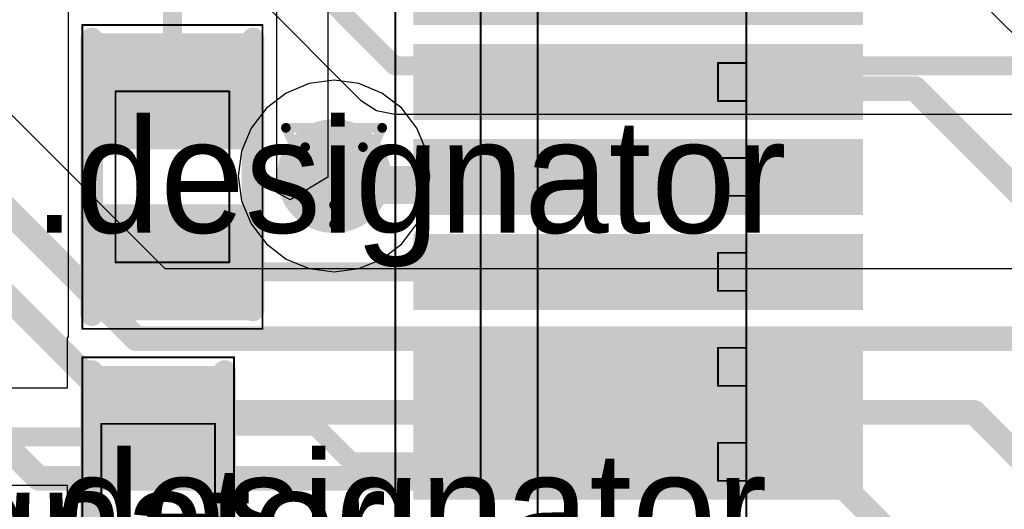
# Model space of a CAD drawing. Header units: millimetres. Extents: x 138 to 555, y 26 to 334.
# Tile 628 of 656: x 354.69 to 359.88, y 237.51 to 240.08. Entities that reach past the tile are written whole.
import ezdxf

# ---------------------------------------------------------------- set-up
doc = ezdxf.new("R2010")
doc.units = ezdxf.units.MM
for name, color, linetype in [('BottomLayer', 5, 'Continuous'), ('DrillDrawing', 1, 'Continuous'), ('Mechanical20', 56, 'Continuous'), ('Mechanical27', 56, 'Continuous'), ('MidLayer1', 16, 'Continuous'), ('MidLayer2', 76, 'Continuous'), ('MidLayer3', 90, 'Continuous'), ('MidLayer4', 156, 'Continuous'), ('MultiLayer', 9, 'Continuous'), ('TopLayer', 1, 'Continuous'), ('TopOverlay', 2, 'Continuous'), ('TopPaste', 8, 'Continuous'), ('TopSolder', 216, 'Continuous'), ('ViaHoleLayer', 16, 'Continuous')]:
    doc.layers.add(name, color=color, linetype=linetype)

# ---------------------------------------------------------------- blocks, each defined once
blk = doc.blocks.new('R0402_715')
at = {"layer": 'Mechanical20', "const_width": 0.01}
for points in [[(-0.8, -0.475), (-0.8, 0.475)], [(0.8, 0.475), (-0.8, 0.475)], [(0.8, -0.475), (0.8, 0.475)], [(0.8, -0.475), (-0.8, -0.475)]]:
    blk.add_lwpolyline(points, dxfattribs=at)
at = {"layer": 'Mechanical20', "const_width": 0.005}
for points in [[(-0.8025, 0.475, 1), (-0.7975, 0.475, 1)], [(-0.8025, 0.475, 1), (-0.7975, 0.475, 1)], [(0.7975, 0.475, 1), (0.8025, 0.475, 1)], [(0.7975, 0.475, 1), (0.8025, 0.475, 1)], [(-0.8025, -0.475, 1), (-0.7975, -0.475, 1)], [(-0.8025, -0.475, 1), (-0.7975, -0.475, 1)], [(0.7975, -0.475, 1), (0.8025, -0.475, 1)], [(0.7975, -0.475, 1), (0.8025, -0.475, 1)]]:
    blk.add_lwpolyline(points, format="xyb", close=True, dxfattribs=at)
at = {"layer": 'Mechanical27', "const_width": 0.01}
for points in [[(-0.45, -0.3), (-0.45, 0.3)], [(0.45, 0.3), (-0.45, 0.3)], [(0.45, -0.3), (0.45, 0.3)], [(0.45, -0.3), (-0.45, -0.3)]]:
    blk.add_lwpolyline(points, dxfattribs=at)
at = {"layer": 'Mechanical27', "const_width": 0.005}
for points in [[(-0.4525, 0.3, 1), (-0.4475, 0.3, 1)], [(-0.4525, 0.3, 1), (-0.4475, 0.3, 1)], [(0.4475, 0.3, 1), (0.4525, 0.3, 1)], [(0.4475, 0.3, 1), (0.4525, 0.3, 1)], [(-0.4525, -0.3, 1), (-0.4475, -0.3, 1)], [(-0.4525, -0.3, 1), (-0.4475, -0.3, 1)], [(0.4475, -0.3, 1), (0.4525, -0.3, 1)], [(0.4475, -0.3, 1), (0.4525, -0.3, 1)]]:
    blk.add_lwpolyline(points, format="xyb", close=True, dxfattribs=at)
at = {"layer": 'TopLayer'}
for points in [[(-0.195, -0.35), (-0.195, 0.35), (-0.705, -0.35), (-0.705, 0.35)], [(0.705, -0.35), (0.705, 0.35), (0.195, -0.35), (0.195, 0.35)]]:
    blk.add_solid(points, dxfattribs=at)
at = {"layer": 'TopOverlay', "const_width": 0.12}
for points in [[(0.7, 0.425), (-0.725, 0.425)], [(0.725, -0.425), (-0.725, -0.425)]]:
    blk.add_lwpolyline(points, dxfattribs=at)
at = {"layer": 'TopOverlay', "const_width": 0.06}
for points in [[(-0.755, 0.425, 1), (-0.695, 0.425, 1)], [(0.67, 0.425, 1), (0.73, 0.425, 1)], [(-0.755, -0.425, 1), (-0.695, -0.425, 1)], [(0.695, -0.425, 1), (0.755, -0.425, 1)]]:
    blk.add_lwpolyline(points, format="xyb", close=True, dxfattribs=at)
at = {"layer": 'TopPaste'}
for points in [[(-0.195, -0.35), (-0.195, 0.35), (-0.705, -0.35), (-0.705, 0.35)], [(0.705, -0.35), (0.705, 0.35), (0.195, -0.35), (0.195, 0.35)]]:
    blk.add_solid(points, dxfattribs=at)
at = {"layer": 'TopSolder'}
for points in [[(-0.145, -0.4), (-0.145, 0.4), (-0.755, -0.4), (-0.755, 0.4)], [(0.755, -0.4), (0.755, 0.4), (0.145, -0.4), (0.145, 0.4)]]:
    blk.add_solid(points, dxfattribs=at)
blk = doc.blocks.new('C0402_866')
at = {"layer": 'Mechanical20', "const_width": 0.01}
for points in [[(0.8, 0.4), (-0.8, 0.4)], [(-0.8, -0.4), (-0.8, 0.4)], [(0.8, -0.4), (0.8, 0.4)], [(0.8, -0.4), (-0.8, -0.4)]]:
    blk.add_lwpolyline(points, dxfattribs=at)
at = {"layer": 'Mechanical20', "const_width": 0.005}
for points in [[(-0.8025, 0.4, 1), (-0.7975, 0.4, 1)], [(-0.8025, 0.4, 1), (-0.7975, 0.4, 1)], [(0.7975, 0.4, 1), (0.8025, 0.4, 1)], [(0.7975, 0.4, 1), (0.8025, 0.4, 1)], [(-0.8025, -0.4, 1), (-0.7975, -0.4, 1)], [(-0.8025, -0.4, 1), (-0.7975, -0.4, 1)], [(0.7975, -0.4, 1), (0.8025, -0.4, 1)], [(0.7975, -0.4, 1), (0.8025, -0.4, 1)]]:
    blk.add_lwpolyline(points, format="xyb", close=True, dxfattribs=at)
at = {"layer": 'Mechanical27', "const_width": 0.01}
for points in [[(0.45, 0.3), (-0.45, 0.3)], [(-0.45, -0.3), (-0.45, 0.3)], [(0.45, -0.3), (0.45, 0.3)], [(0.45, -0.3), (-0.45, -0.3)]]:
    blk.add_lwpolyline(points, dxfattribs=at)
at = {"layer": 'Mechanical27', "const_width": 0.005}
for points in [[(-0.4525, 0.3, 1), (-0.4475, 0.3, 1)], [(-0.4525, 0.3, 1), (-0.4475, 0.3, 1)], [(0.4475, 0.3, 1), (0.4525, 0.3, 1)], [(0.4475, 0.3, 1), (0.4525, 0.3, 1)], [(-0.4525, -0.3, 1), (-0.4475, -0.3, 1)], [(-0.4525, -0.3, 1), (-0.4475, -0.3, 1)], [(0.4475, -0.3, 1), (0.4525, -0.3, 1)], [(0.4475, -0.3, 1), (0.4525, -0.3, 1)]]:
    blk.add_lwpolyline(points, format="xyb", close=True, dxfattribs=at)
at = {"layer": 'TopLayer'}
for points in [[(-0.195, -0.28), (-0.195, 0.28), (-0.705, -0.28), (-0.705, 0.28)], [(0.705, -0.28), (0.705, 0.28), (0.195, -0.28), (0.195, 0.28)]]:
    blk.add_solid(points, dxfattribs=at)
at = {"layer": 'TopOverlay', "const_width": 0.12}
for points in [[(0.7, 0.35), (-0.725, 0.35)], [(0.725, -0.35), (-0.725, -0.35)]]:
    blk.add_lwpolyline(points, dxfattribs=at)
at = {"layer": 'TopOverlay', "const_width": 0.06}
for points in [[(-0.755, 0.35, 1), (-0.695, 0.35, 1)], [(0.67, 0.35, 1), (0.73, 0.35, 1)], [(-0.755, -0.35, 1), (-0.695, -0.35, 1)], [(0.695, -0.35, 1), (0.755, -0.35, 1)]]:
    blk.add_lwpolyline(points, format="xyb", close=True, dxfattribs=at)
at = {"layer": 'TopPaste'}
for points in [[(-0.195, -0.28), (-0.195, 0.28), (-0.705, -0.28), (-0.705, 0.28)], [(0.705, -0.28), (0.705, 0.28), (0.195, -0.28), (0.195, 0.28)]]:
    blk.add_solid(points, dxfattribs=at)
at = {"layer": 'TopSolder'}
for points in [[(-0.145, -0.33), (-0.145, 0.33), (-0.755, -0.33), (-0.755, 0.33)], [(0.755, -0.33), (0.755, 0.33), (0.145, -0.33), (0.145, 0.33)]]:
    blk.add_solid(points, dxfattribs=at)
blk = doc.blocks.new('CON_SAMTEC_QSH_030_01_F_D_A_932')
at = {"layer": 'Mechanical20', "const_width": 0.01}
blk.add_lwpolyline([(11, -4.15), (-11, -4.15)], dxfattribs=at)
at = {"layer": 'Mechanical27', "const_width": 0.01}
for points in [[(8, -2.3), (-8, -2.3)], [(-6.65, -2.3), (-6.85, -2.3)], [(-6.85, -2.45), (-6.85, -2.3)], [(-6.65, -2.45), (-6.65, -2.3)], [(-6.15, -2.3), (-6.35, -2.3)], [(-6.35, -2.45), (-6.35, -2.3)], [(-6.15, -2.45), (-6.15, -2.3)], [(-5.65, -2.3), (-5.85, -2.3)], [(-5.85, -2.45), (-5.85, -2.3)], [(-5.65, -2.45), (-5.65, -2.3)], [(-5.15, -2.3), (-5.35, -2.3)], [(-5.35, -2.45), (-5.35, -2.3)], [(-5.15, -2.45), (-5.15, -2.3)], [(-4.65, -2.3), (-4.85, -2.3)], [(-4.85, -2.45), (-4.85, -2.3)], [(-4.65, -2.45), (-4.65, -2.3)], [(-6.65, -2.45), (-6.85, -2.45)], [(-6.15, -2.45), (-6.35, -2.45)], [(-5.65, -2.45), (-5.85, -2.45)], [(-5.15, -2.45), (-5.35, -2.45)], [(-4.65, -2.45), (-4.85, -2.45)], [(8.6, -3.4), (-8.6, -3.4)], [(10.8, -3.7), (-10.8, -3.7)]]:
    blk.add_lwpolyline(points, dxfattribs=at)
at = {"layer": 'Mechanical27', "const_width": 0.005}
for points in [[(-6.8525, -2.3, 1), (-6.8475, -2.3, 1)], [(-6.8525, -2.3, 1), (-6.8475, -2.3, 1)], [(-6.6525, -2.3, 1), (-6.6475, -2.3, 1)], [(-6.6525, -2.3, 1), (-6.6475, -2.3, 1)], [(-6.3525, -2.3, 1), (-6.3475, -2.3, 1)], [(-6.3525, -2.3, 1), (-6.3475, -2.3, 1)], [(-6.1525, -2.3, 1), (-6.1475, -2.3, 1)], [(-6.1525, -2.3, 1), (-6.1475, -2.3, 1)], [(-5.8525, -2.3, 1), (-5.8475, -2.3, 1)], [(-5.8525, -2.3, 1), (-5.8475, -2.3, 1)], [(-5.6525, -2.3, 1), (-5.6475, -2.3, 1)], [(-5.6525, -2.3, 1), (-5.6475, -2.3, 1)], [(-5.3525, -2.3, 1), (-5.3475, -2.3, 1)], [(-5.3525, -2.3, 1), (-5.3475, -2.3, 1)], [(-5.1525, -2.3, 1), (-5.1475, -2.3, 1)], [(-5.1525, -2.3, 1), (-5.1475, -2.3, 1)], [(-4.8525, -2.3, 1), (-4.8475, -2.3, 1)], [(-4.8525, -2.3, 1), (-4.8475, -2.3, 1)], [(-4.6525, -2.3, 1), (-4.6475, -2.3, 1)], [(-4.6525, -2.3, 1), (-4.6475, -2.3, 1)], [(-6.8525, -2.45, 1), (-6.8475, -2.45, 1)], [(-6.8525, -2.45, 1), (-6.8475, -2.45, 1)], [(-6.6525, -2.45, 1), (-6.6475, -2.45, 1)], [(-6.6525, -2.45, 1), (-6.6475, -2.45, 1)], [(-6.3525, -2.45, 1), (-6.3475, -2.45, 1)], [(-6.3525, -2.45, 1), (-6.3475, -2.45, 1)], [(-6.1525, -2.45, 1), (-6.1475, -2.45, 1)], [(-6.1525, -2.45, 1), (-6.1475, -2.45, 1)], [(-5.8525, -2.45, 1), (-5.8475, -2.45, 1)], [(-5.8525, -2.45, 1), (-5.8475, -2.45, 1)], [(-5.6525, -2.45, 1), (-5.6475, -2.45, 1)], [(-5.6525, -2.45, 1), (-5.6475, -2.45, 1)], [(-5.3525, -2.45, 1), (-5.3475, -2.45, 1)], [(-5.3525, -2.45, 1), (-5.3475, -2.45, 1)], [(-5.1525, -2.45, 1), (-5.1475, -2.45, 1)], [(-5.1525, -2.45, 1), (-5.1475, -2.45, 1)], [(-4.8525, -2.45, 1), (-4.8475, -2.45, 1)], [(-4.8525, -2.45, 1), (-4.8475, -2.45, 1)], [(-4.6525, -2.45, 1), (-4.6475, -2.45, 1)], [(-4.6525, -2.45, 1), (-4.6475, -2.45, 1)]]:
    blk.add_lwpolyline(points, format="xyb", close=True, dxfattribs=at)
at = {"layer": 'TopLayer'}
for points in [[(-6.6, -4.005), (-6.6, -1.735), (-6.9, -4.005), (-6.9, -1.735)], [(-6.1, -4.005), (-6.1, -1.735), (-6.4, -4.005), (-6.4, -1.735)], [(-5.6, -4.005), (-5.6, -1.735), (-5.9, -4.005), (-5.9, -1.735)], [(-5.1, -4.005), (-5.1, -1.735), (-5.4, -4.005), (-5.4, -1.735)], [(-4.6, -4.005), (-4.6, -1.735), (-4.9, -4.005), (-4.9, -1.735)]]:
    blk.add_solid(points, dxfattribs=at)
at = {"layer": 'TopPaste'}
for points in [[(-6.6, -4.005), (-6.6, -1.735), (-6.9, -4.005), (-6.9, -1.735)], [(-6.1, -4.005), (-6.1, -1.735), (-6.4, -4.005), (-6.4, -1.735)], [(-5.6, -4.005), (-5.6, -1.735), (-5.9, -4.005), (-5.9, -1.735)], [(-5.1, -4.005), (-5.1, -1.735), (-5.4, -4.005), (-5.4, -1.735)], [(-4.6, -4.005), (-4.6, -1.735), (-4.9, -4.005), (-4.9, -1.735)]]:
    blk.add_solid(points, dxfattribs=at)
at = {"layer": 'TopSolder'}
for points in [[(-7.05, -4.055), (-7.05, -1.685), (-7.45, -4.055), (-7.45, -1.685)], [(-6.55, -4.055), (-6.55, -1.685), (-6.95, -4.055), (-6.95, -1.685)], [(-6.05, -4.055), (-6.05, -1.685), (-6.45, -4.055), (-6.45, -1.685)], [(-5.55, -4.055), (-5.55, -1.685), (-5.95, -4.055), (-5.95, -1.685)], [(-5.05, -4.055), (-5.05, -1.685), (-5.45, -4.055), (-5.45, -1.685)], [(-4.55, -4.055), (-4.55, -1.685), (-4.95, -4.055), (-4.95, -1.685)]]:
    blk.add_solid(points, dxfattribs=at)

msp = doc.modelspace()

# ---------------------------------------------------------------- linework, layer by layer
at = {"layer": 'BottomLayer'}
for p, q in [((354.166, 241.9835), (356.4876, 239.6619)), ((355.4571, 238.7736), (353.1657, 241.0651)), ((356.4876, 239.6619), (356.5703, 239.6067)), ((356.5703, 239.6067), (356.6678, 239.5873)), ((356.6678, 239.5873), (361.0045, 239.5873)), ((360.2039, 238.7736), (355.4571, 238.7736))]:
    msp.add_line(p, q, dxfattribs=at)
for points, const_width in [([(354.2716, 242.2384), (356.6678, 239.8422)], 0.1), ([(352.9054, 240.8047), (355.3046, 238.4055)], 0.13), ([(352.9374, 240.3159), (355.236, 238.0173)], 0.13), ([(356.6678, 239.8422), (361.11, 239.8422)], 0.1), ([(353.5071, 238.9541), (354.7903, 237.6709)], 0.13), ([(355.3046, 238.4055), (360.2039, 238.4055)], 0.13), ([(355.236, 238.0173), (359.7212, 238.0173)], 0.13), ([(359.7212, 238.0173), (362.0033, 235.7352)], 0.13), ([(354.7903, 237.6709), (358.9867, 237.6709)], 0.13), ([(358.9867, 237.6709), (361.9046, 234.7531)], 0.13)]:
    msp.add_lwpolyline(points, dxfattribs=dict(at, const_width=const_width))
for points, const_width in [([(356.6428, 239.8422, 1), (356.6928, 239.8422, 1)], 0.05), ([(356.6428, 239.8422, 1), (356.6928, 239.8422, 1)], 0.05), ([(356.1972, 239.2618, 1), (356.4972, 239.2618, 1)], 0.3), ([(355.2721, 238.4055, 1), (355.3371, 238.4055, 1)], 0.065), ([(355.2721, 238.4055, 1), (355.3371, 238.4055, 1)], 0.065), ([(355.2035, 238.0173, 1), (355.2685, 238.0173, 1)], 0.065), ([(355.2035, 238.0173, 1), (355.2685, 238.0173, 1)], 0.065), ([(359.6887, 238.0173, 1), (359.7537, 238.0173, 1)], 0.065), ([(359.6887, 238.0173, 1), (359.7537, 238.0173, 1)], 0.065), ([(354.7578, 237.6709, 1), (354.8228, 237.6709, 1)], 0.065), ([(354.7578, 237.6709, 1), (354.8228, 237.6709, 1)], 0.065), ([(358.9543, 237.6709, 1), (359.0192, 237.6709, 1)], 0.065), ([(358.9543, 237.6709, 1), (359.0192, 237.6709, 1)], 0.065)]:
    msp.add_lwpolyline(points, format="xyb", close=True, dxfattribs=dict(at, const_width=const_width))
at = {"layer": 'DrillDrawing', "const_width": 0.0508}
for points in [[(356.0932, 239.5158), (356.6012, 239.5158)], [(356.0932, 239.5158), (356.3472, 239.0078)], [(356.3472, 239.0078), (356.6012, 239.5158)], [(356.1948, 239.4142), (356.4996, 239.4142)], [(356.1948, 239.4142), (356.3472, 239.1094)], [(356.3472, 239.1094), (356.4996, 239.4142)]]:
    msp.add_lwpolyline(points, dxfattribs=at)
at = {"layer": 'DrillDrawing', "const_width": 0.0254}
for points in [[(356.0805, 239.5158, 1), (356.1059, 239.5158, 1)], [(356.0805, 239.5158, 1), (356.1059, 239.5158, 1)], [(356.5885, 239.5158, 1), (356.6139, 239.5158, 1)], [(356.5885, 239.5158, 1), (356.6139, 239.5158, 1)], [(356.1821, 239.4142, 1), (356.2075, 239.4142, 1)], [(356.1821, 239.4142, 1), (356.2075, 239.4142, 1)], [(356.4869, 239.4142, 1), (356.5123, 239.4142, 1)], [(356.4869, 239.4142, 1), (356.5123, 239.4142, 1)], [(356.3345, 239.1094, 1), (356.3599, 239.1094, 1)], [(356.3345, 239.1094, 1), (356.3599, 239.1094, 1)], [(356.3345, 239.0078, 1), (356.3599, 239.0078, 1)], [(356.3345, 239.0078, 1), (356.3599, 239.0078, 1)]]:
    msp.add_lwpolyline(points, format="xyb", close=True, dxfattribs=at)
at = {"layer": 'MidLayer1'}
for p, q in [((356.2167, 239.7489), (356.095, 239.6985)), ((356.3472, 239.7661), (356.2167, 239.7489)), ((356.4777, 239.7489), (356.3472, 239.7661)), ((356.5993, 239.6985), (356.4777, 239.7489)), ((356.095, 239.6985), (355.9906, 239.6184)), ((356.7038, 239.6184), (356.5993, 239.6985)), ((355.9906, 239.6184), (355.9104, 239.5139)), ((356.7839, 239.5139), (356.7038, 239.6184)), ((355.9104, 239.5139), (355.86, 239.3923)), ((356.8343, 239.3923), (356.7839, 239.5139)), ((355.86, 239.3923), (355.8429, 239.2618)), ((356.8515, 239.2618), (356.8343, 239.3923)), ((355.8429, 239.2618), (355.86, 239.1312)), ((356.8343, 239.1312), (356.8515, 239.2618)), ((355.86, 239.1312), (355.9104, 239.0096)), ((356.7839, 239.0096), (356.8343, 239.1312)), ((355.9104, 239.0096), (355.9906, 238.9051)), ((356.7038, 238.9051), (356.7839, 239.0096)), ((355.9906, 238.9051), (356.095, 238.825)), ((356.5993, 238.825), (356.7038, 238.9051)), ((356.095, 238.825), (356.2167, 238.7746)), ((356.4777, 238.7746), (356.5993, 238.825)), ((356.2167, 238.7746), (356.3472, 238.7574)), ((356.3472, 238.7574), (356.4777, 238.7746))]:
    msp.add_line(p, q, dxfattribs=at)
at = {"layer": 'MidLayer1', "const_width": 0.3}
msp.add_lwpolyline([(356.1972, 239.2618, 1), (356.4972, 239.2618, 1)], format="xyb", close=True, dxfattribs=at)
at = {"layer": 'MidLayer2', "const_width": 0.3}
msp.add_lwpolyline([(356.1972, 239.2618, 1), (356.4972, 239.2618, 1)], format="xyb", close=True, dxfattribs=at)
at = {"layer": 'MidLayer3', "const_width": 0.3}
msp.add_lwpolyline([(356.1972, 239.2618, 1), (356.4972, 239.2618, 1)], format="xyb", close=True, dxfattribs=at)
at = {"layer": 'MidLayer4'}
for p, q in [((356.2167, 239.7489), (356.095, 239.6985)), ((356.3472, 239.7661), (356.2167, 239.7489)), ((356.4777, 239.7489), (356.3472, 239.7661)), ((356.5993, 239.6985), (356.4777, 239.7489)), ((356.095, 239.6985), (355.9906, 239.6184)), ((356.7038, 239.6184), (356.5993, 239.6985)), ((355.9906, 239.6184), (355.9104, 239.5139)), ((356.7839, 239.5139), (356.7038, 239.6184)), ((355.9104, 239.5139), (355.86, 239.3923)), ((356.8343, 239.3923), (356.7839, 239.5139)), ((355.86, 239.3923), (355.8429, 239.2618)), ((356.8515, 239.2618), (356.8343, 239.3923)), ((355.8429, 239.2618), (355.86, 239.1312)), ((356.8343, 239.1312), (356.8515, 239.2618)), ((355.86, 239.1312), (355.9104, 239.0096)), ((356.7839, 239.0096), (356.8343, 239.1312)), ((355.9104, 239.0096), (355.9906, 238.9051)), ((356.7038, 238.9051), (356.7839, 239.0096)), ((355.9906, 238.9051), (356.095, 238.825)), ((356.5993, 238.825), (356.7038, 238.9051)), ((356.095, 238.825), (356.2167, 238.7746)), ((356.4777, 238.7746), (356.5993, 238.825)), ((356.2167, 238.7746), (356.3472, 238.7574)), ((356.3472, 238.7574), (356.4777, 238.7746))]:
    msp.add_line(p, q, dxfattribs=at)
at = {"layer": 'MidLayer4', "const_width": 0.3}
msp.add_lwpolyline([(356.1972, 239.2618, 1), (356.4972, 239.2618, 1)], format="xyb", close=True, dxfattribs=at)
at = {"layer": 'MultiLayer', "const_width": 0.3}
msp.add_lwpolyline([(356.1972, 239.2618, 1), (356.4972, 239.2618, 1)], format="xyb", close=True, dxfattribs=at)
at = {"layer": 'TopLayer'}
for p, q in [((356.3155, 240.4074), (356.3155, 239.2555)), ((354.9455, 240.1624), (354.9455, 239.2524)), ((356.0455, 239.1744), (356.0455, 240.1624)), ((360.2555, 239.6814), (359.8115, 240.1254)), ((354.9455, 239.2524), (354.9455, 238.4124)), ((356.3155, 239.2555), (356.1155, 239.1364)), ((356.1155, 239.1364), (356.0455, 239.1744)), ((354.9455, 238.4124), (354.9405, 238.4124)), ((354.9405, 238.4124), (354.9405, 238.1446)), ((354.9405, 238.1446), (354.4205, 238.1446)), ((354.2617, 237.6348), (354.9405, 237.6348)), ((354.9405, 237.6348), (354.9405, 237.3685))]:
    msp.add_line(p, q, dxfattribs=at)
for points, const_width in [([(355.4955, 239.7074), (355.4955, 243.8503)], 0.1), ([(357.9504, 239.7574), (357.9854, 239.7224)], 0.13), ([(357.9854, 239.7224), (359.4085, 239.7224)], 0.13), ([(359.4085, 239.7224), (360.247, 238.8839)], 0.13), ([(356.3472, 239.2618), (356.3934, 239.2155)], 0.2), ([(356.3934, 239.2155), (357.9923, 239.2155)], 0.2), ([(357.9504, 239.2574), (357.9923, 239.2155)], 0.2), ([(355.4955, 238.8074), (355.5455, 238.7574)], 0.1), ([(355.5455, 238.7574), (357.9504, 238.7574)], 0.1), ([(355.3528, 237.8897), (355.4204, 237.9574)], 0.1), ([(355.425, 237.9597), (355.4402, 237.9445)], 0.1), ([(355.4402, 237.9445), (356.2501, 237.9445)], 0.1), ([(356.2501, 237.9445), (356.4368, 237.7578)], 0.1), ([(354.2617, 237.8897), (355.3528, 237.8897)], 0.1), ([(356.4368, 237.7578), (357.95, 237.7578)], 0.1), ([(357.95, 237.7578), (357.9504, 237.7574)], 0.1)]:
    msp.add_lwpolyline(points, dxfattribs=dict(at, const_width=const_width))
for points, const_width in [([(357.9179, 239.7574, 1), (357.9829, 239.7574, 1)], 0.065), ([(357.9529, 239.7224, 1), (358.0179, 239.7224, 1)], 0.065), ([(357.9529, 239.7224, 1), (358.0179, 239.7224, 1)], 0.065), ([(359.376, 239.7224, 1), (359.441, 239.7224, 1)], 0.065), ([(359.376, 239.7224, 1), (359.441, 239.7224, 1)], 0.065), ([(355.4705, 239.7074, 1), (355.5205, 239.7074, 1)], 0.05), ([(356.1972, 239.2618, 1), (356.4972, 239.2618, 1)], 0.3), ([(356.2972, 239.2618, 1), (356.3972, 239.2618, 1)], 0.1), ([(356.3434, 239.2155, 1), (356.4434, 239.2155, 1)], 0.1), ([(356.3434, 239.2155, 1), (356.4434, 239.2155, 1)], 0.1), ([(357.9004, 239.2574, 1), (358.0004, 239.2574, 1)], 0.1), ([(357.9423, 239.2155, 1), (358.0423, 239.2155, 1)], 0.1), ([(357.9423, 239.2155, 1), (358.0423, 239.2155, 1)], 0.1), ([(355.4705, 238.8074, 1), (355.5205, 238.8074, 1)], 0.05), ([(355.5205, 238.7574, 1), (355.5705, 238.7574, 1)], 0.05), ([(355.5205, 238.7574, 1), (355.5705, 238.7574, 1)], 0.05), ([(357.9254, 238.7574, 1), (357.9754, 238.7574, 1)], 0.05), ([(355.3954, 237.9574, 1), (355.4454, 237.9574, 1)], 0.05), ([(355.4, 237.9597, 1), (355.45, 237.9597, 1)], 0.05), ([(355.4152, 237.9445, 1), (355.4652, 237.9445, 1)], 0.05), ([(355.4152, 237.9445, 1), (355.4652, 237.9445, 1)], 0.05), ([(356.2251, 237.9445, 1), (356.2751, 237.9445, 1)], 0.05), ([(356.2251, 237.9445, 1), (356.2751, 237.9445, 1)], 0.05), ([(355.3278, 237.8897, 1), (355.3778, 237.8897, 1)], 0.05), ([(355.3278, 237.8897, 1), (355.3778, 237.8897, 1)], 0.05), ([(356.4118, 237.7578, 1), (356.4618, 237.7578, 1)], 0.05), ([(356.4118, 237.7578, 1), (356.4618, 237.7578, 1)], 0.05), ([(357.925, 237.7578, 1), (357.975, 237.7578, 1)], 0.05), ([(357.925, 237.7578, 1), (357.975, 237.7578, 1)], 0.05), ([(357.9254, 237.7574, 1), (357.9754, 237.7574, 1)], 0.05)]:
    msp.add_lwpolyline(points, format="xyb", close=True, dxfattribs=dict(at, const_width=const_width))
at = {"layer": 'ViaHoleLayer', "const_width": 0.15}
msp.add_lwpolyline([(356.2722, 239.2618, 1), (356.4222, 239.2618, 1)], format="xyb", close=True, dxfattribs=at)

# ---------------------------------------------------------------- block references
at = {"rotation": 270}
for name, p in [('CON_SAMTEC_QSH_030_01_F_D_A_932', (360.8205, 233.0074)), ('R0402_715', (355.4955, 239.2574)), ('C0402_866', (355.4205, 237.5074))]:
    msp.add_blockref(name, p, dxfattribs=at)

# ---------------------------------------------------------------- texts
at = {"layer": 'Mechanical27'}
for p in [(354.7618, 238.9632), (354.6602, 237.2106), (352.6536, 237.1344)]:
    msp.add_text('.designator', height=0.599999, dxfattribs=at).set_placement(p)

doc.saveas('drawing.dxf')
